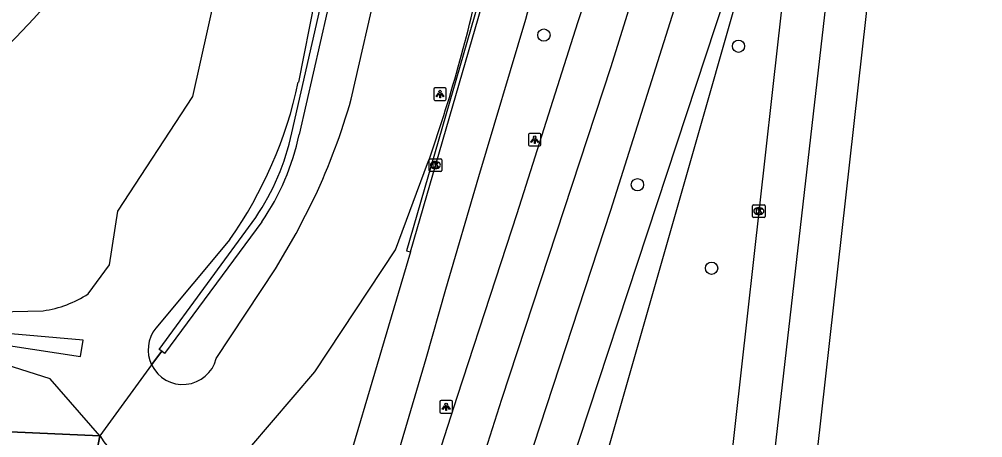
# Model space of a CAD drawing. Extents: x 160732 to 162105, y 387428 to 388479.
# Drawn here: x 161976.5 to 162053.2, y 387568.8 to 387602.1 of the extents above; entities that cross this region are included whole.
import ezdxf

# ---------------------------------------------------------------- set-up
doc = ezdxf.new("R2010")
doc.units = 0
for name, color, linetype in [('IMGEO_Berm_groen', 7, 'Continuous'), ('IMGEO_Boom', 7, 'Continuous'), ('IMGEO_Fietspad_gesloten', 7, 'Continuous'), ('IMGEO_Groenvoorziening', 7, 'Continuous'), ('IMGEO_Hek', 7, 'Continuous'), ('IMGEO_Kolk', 7, 'Continuous'), ('IMGEO_Lichtpunt', 7, 'Continuous'), ('IMGEO_Loofbos', 7, 'Continuous'), ('IMGEO_Muur', 7, 'Continuous'), ('IMGEO_Rijbaan_lokaal_open', 7, 'Continuous'), ('IMGEO_Rijbaan_regionaal_gesloten', 7, 'Continuous'), ('IMGEO_Verkeerseiland_groen', 7, 'Continuous')]:
    doc.layers.add(name, color=color, linetype=linetype)

msp = doc.modelspace()

# ---------------------------------------------------------------- linework, layer by layer
at = {"layer": 'IMGEO_Berm_groen'}
for points in [[(162039.713, 387625.165), (162038.048, 387619.336), (162013.484, 387533.353), (162009.618, 387514.801)], [(162000.498, 387606.191), (162000, 387603.667), (161998.696, 387597.057)], [(162002.91, 387595.713), (162005.095, 387605.351)], [(161994.83, 387567.978), (162000, 387574.025), (162006.433, 387583.739), (162008.983, 387590.587)], [(161992.159, 387575.08), (161996.887, 387582.224), (161998.532, 387585.031), (162000, 387587.935)], [(161993.25, 387584.542), (161987.353, 387577.501)], [(161987.019, 387574.574), (161987.819, 387575.663)], [(161987.019, 387574.574), (161982.886, 387568.949)], [(161990.875, 387565.667), (161986.177, 387562.921), (161984.98, 387563.283), (161983.948, 387564.038), (161982.989, 387565.118), (161982.431, 387566.425), (161982.886, 387568.949)]]:
    msp.add_lwpolyline(points, dxfattribs=at)
for centre, radius, start, end in [((161895.515, 387630.839), 120.396, 340.46803, 348.15144), ((161964.866, 387604.336), 34.604, 325.1094, 347.85731), ((161952.467, 387610.152), 52.469, 334.94853, 344.02659), ((161989.487, 387575.775), 2.745, 141.03227, 205.948), ((161989.496, 387575.775), 2.753, 205.87891, 345.36566), ((161989.212, 387572.983), 7.502, 212.5236, 282.80923)]:
    msp.add_arc(centre, radius, start, end, dxfattribs=at)
at = {"layer": 'IMGEO_Boom'}
for centre in [(162018.246, 387600.819), (162033.732, 387599.927), (162025.69, 387588.915), (162031.595, 387582.272)]:
    msp.add_circle(centre, 0.489, dxfattribs=at)
at = {"layer": 'IMGEO_Fietspad_gesloten'}
for points in [[(161990.604, 387513.222), (161995.899, 387531.11), (162000, 387545.037), (162008.876, 387575.089), (162010.439, 387580.597), (162013.071, 387589.562), (162016.795, 387602.072)], [(162007.615, 387583.577), (162000, 387557.856), (161992.428, 387532.281), (161987.197, 387514.193)]]:
    msp.add_lwpolyline(points, dxfattribs=at)
msp.add_arc((161784.202, 387670.504), 242.451, 343.60534, 347.54931, dxfattribs=at)
at = {"layer": 'IMGEO_Groenvoorziening'}
for points in [[(161981.973, 387580.242), (161983.656, 387582.526), (161984.319, 387586.795), (161990.3, 387595.932), (161999.334, 387636.433)], [(161969.9, 387578.687), (161978.396, 387578.888)], [(161981.351, 387575.247), (161981.566, 387576.551), (161972.139, 387577.363), (161972.131, 387576.662), (161981.351, 387575.247)]]:
    msp.add_lwpolyline(points, dxfattribs=at)
msp.add_arc((161977.239, 387587.347), 8.537, 277.78923, 303.67703, dxfattribs=at)
at = {"layer": 'IMGEO_Hek'}
for points in [[(161987.819, 387575.663), (161987.019, 387574.574)], [(161987.019, 387574.574), (161982.886, 387568.949)], [(161920.34, 387571.712), (161982.886, 387568.949)], [(161982.886, 387568.949), (161982.431, 387566.425), (161982.989, 387565.118), (161983.948, 387564.038), (161984.98, 387563.283), (161986.177, 387562.921), (161990.875, 387565.667)]]:
    msp.add_lwpolyline(points, dxfattribs=at)
at = {"layer": 'IMGEO_Kolk'}
for p, q in [((162009.108, 387590.05), (162009.108, 387590.902)), ((162009.183, 387590.976), (162010.035, 387590.976)), ((162009.596, 387590.756), (162009.621, 387590.756)), ((162010.109, 387590.902), (162010.109, 387590.05)), ((162010.035, 387589.976), (162009.183, 387589.976)), ((162009.619, 387590.196), (162009.594, 387590.196)), ((162034.848, 387586.389), (162034.848, 387587.241)), ((162034.923, 387587.315), (162035.775, 387587.315)), ((162035.849, 387587.241), (162035.849, 387586.389)), ((162035.359, 387586.535), (162035.334, 387586.535)), ((162035.336, 387587.095), (162035.361, 387587.095)), ((162035.775, 387586.315), (162034.923, 387586.315))]:
    msp.add_line(p, q, dxfattribs=at)
for points in [[(162009.108, 387590.05), (162009.108, 387590.902)], [(162009.183, 387590.976), (162010.035, 387590.976)], [(162009.429, 387590.676), (162009.552, 387590.676), (162009.552, 387590.525), (162009.682, 387590.676), (162009.846, 387590.676), (162009.7, 387590.525), (162009.853, 387590.276), (162009.701, 387590.276), (162009.616, 387590.44), (162009.552, 387590.373), (162009.552, 387590.276), (162009.429, 387590.276), (162009.429, 387590.676)], [(162010.109, 387590.902), (162010.109, 387590.05)], [(162010.035, 387589.976), (162009.183, 387589.976)], [(162034.848, 387586.389), (162034.848, 387587.241)], [(162034.923, 387587.315), (162035.775, 387587.315)], [(162035.849, 387587.241), (162035.849, 387586.389)], [(162035.169, 387587.015), (162035.292, 387587.015), (162035.292, 387586.864), (162035.422, 387587.015), (162035.586, 387587.015), (162035.44, 387586.864), (162035.593, 387586.615), (162035.441, 387586.615), (162035.356, 387586.779), (162035.292, 387586.712), (162035.292, 387586.615), (162035.169, 387586.615), (162035.169, 387587.015)], [(162035.775, 387586.315), (162034.923, 387586.315)]]:
    msp.add_lwpolyline(points, dxfattribs=at)
for centre, start, end in [((162009.185, 387590.9), 91.55205, 178.44795), ((162009.185, 387590.9), 91.55205, 178.44795), ((162010.033, 387590.9), 1.55205, 88.44795), ((162010.033, 387590.9), 1.55205, 88.44795), ((162009.185, 387590.052), 181.55205, 268.44795), ((162009.185, 387590.052), 181.55205, 268.44795), ((162010.033, 387590.052), 271.55205, 358.44795), ((162010.033, 387590.052), 271.55205, 358.44795), ((162034.925, 387587.239), 91.55205, 178.44795), ((162034.925, 387587.239), 91.55205, 178.44795), ((162035.773, 387587.239), 1.55205, 88.44795), ((162035.773, 387587.239), 1.55205, 88.44795), ((162034.925, 387586.391), 181.55205, 268.44795), ((162034.925, 387586.391), 181.55205, 268.44795), ((162035.773, 387586.391), 271.55205, 358.44795), ((162035.773, 387586.391), 271.55205, 358.44795)]:
    msp.add_arc(centre, 0.0765, start, end, dxfattribs=at)
for centre, major_axis, ratio, start_param, end_param in [((162009.595, 387590.476), (-0.387, 0.002), 0.722429, 4.712389, 7.853982), ((162009.62, 387590.476), (-0.39, 0.002), 0.717154, 1.570796, 4.712389), ((162035.335, 387586.815), (-0.387, 0.002), 0.722429, 4.712389, 7.853982), ((162035.36, 387586.815), (-0.39, 0.002), 0.717154, 1.570796, 4.712389)]:
    msp.add_ellipse(centre, major_axis=major_axis, ratio=ratio, start_param=start_param, end_param=end_param, dxfattribs=at)
at = {"layer": 'IMGEO_Lichtpunt'}
for p, q in [((162009.476, 387596.525), (162009.476, 387595.718)), ((162009.476, 387596.525), (162009.476, 387595.718)), ((162010.378, 387596.62), (162009.57, 387596.62)), ((162010.378, 387596.62), (162009.57, 387596.62)), ((162010.472, 387595.718), (162010.472, 387596.525)), ((162010.472, 387595.718), (162010.472, 387596.525)), ((162009.57, 387595.624), (162010.378, 387595.624)), ((162009.57, 387595.624), (162010.378, 387595.624)), ((162017.015, 387592.894), (162017.015, 387592.087)), ((162017.015, 387592.894), (162017.015, 387592.087)), ((162017.917, 387592.989), (162017.109, 387592.989)), ((162017.917, 387592.989), (162017.109, 387592.989)), ((162018.011, 387592.087), (162018.011, 387592.894)), ((162018.011, 387592.087), (162018.011, 387592.894)), ((162017.109, 387591.993), (162017.917, 387591.993)), ((162017.109, 387591.993), (162017.917, 387591.993)), ((162009.965, 387571.648), (162009.965, 387570.841)), ((162009.965, 387571.648), (162009.965, 387570.841)), ((162010.867, 387571.743), (162010.059, 387571.743)), ((162010.867, 387571.743), (162010.059, 387571.743)), ((162010.961, 387570.841), (162010.961, 387571.648)), ((162010.961, 387570.841), (162010.961, 387571.648)), ((162010.059, 387570.747), (162010.867, 387570.747)), ((162010.059, 387570.747), (162010.867, 387570.747))]:
    msp.add_line(p, q, dxfattribs=at)
for points in [[(162009.85, 387596.189), (162009.889, 387596.161), (162009.701, 387595.899), (162009.663, 387595.926), (162009.85, 387596.189)], [(162009.952, 387596.141), (162009.999, 387596.141), (162009.999, 387595.819), (162009.952, 387595.819), (162009.952, 387596.141)], [(162010.062, 387596.161), (162010.1, 387596.188), (162010.287, 387595.926), (162010.248, 387595.898), (162010.062, 387596.161)], [(162017.389, 387592.558), (162017.428, 387592.53), (162017.24, 387592.268), (162017.202, 387592.295), (162017.389, 387592.558)], [(162017.601, 387592.53), (162017.639, 387592.557), (162017.826, 387592.295), (162017.787, 387592.267), (162017.601, 387592.53)], [(162017.491, 387592.51), (162017.538, 387592.51), (162017.538, 387592.188), (162017.491, 387592.188), (162017.491, 387592.51)], [(162010.339, 387571.312), (162010.378, 387571.284), (162010.19, 387571.022), (162010.152, 387571.049), (162010.339, 387571.312)], [(162010.441, 387571.264), (162010.488, 387571.264), (162010.488, 387570.942), (162010.441, 387570.942), (162010.441, 387571.264)], [(162010.551, 387571.284), (162010.589, 387571.311), (162010.776, 387571.049), (162010.737, 387571.021), (162010.551, 387571.284)]]:
    msp.add_lwpolyline(points, dxfattribs=at)
for centre in [(162009.975, 387596.323), (162017.514, 387592.692), (162010.464, 387571.446)]:
    msp.add_circle(centre, 0.0994, dxfattribs=at)
for centre, start, end in [((162009.57, 387596.525), 90, 180), ((162009.57, 387596.525), 90, 180), ((162010.378, 387596.525), 0, 90), ((162010.378, 387596.525), 0, 90), ((162009.57, 387595.718), 180, 270), ((162009.57, 387595.718), 180, 270), ((162010.378, 387595.718), 270, 0), ((162010.378, 387595.718), 270, 360), ((162017.109, 387592.894), 90, 180), ((162017.109, 387592.894), 90, 180), ((162017.917, 387592.894), 0, 90), ((162017.917, 387592.894), 0, 90), ((162017.109, 387592.087), 180, 270), ((162017.109, 387592.087), 180, 270), ((162017.917, 387592.087), 270, 0), ((162017.917, 387592.087), 270, 360), ((162010.059, 387571.648), 90, 180), ((162010.059, 387571.648), 90, 180), ((162010.867, 387571.648), 0, 90), ((162010.867, 387571.648), 0, 90), ((162010.059, 387570.841), 180, 270), ((162010.059, 387570.841), 180, 270), ((162010.867, 387570.841), 270, 0), ((162010.867, 387570.841), 270, 360)]:
    msp.add_arc(centre, 0.0946, start, end, dxfattribs=at)
at = {"layer": 'IMGEO_Loofbos'}
for points in [[(161982.886, 387568.949), (161978.952, 387573.465), (161970.153, 387576.247)], [(161982.886, 387568.949), (161920.34, 387571.712), (161919.687, 387571.438)]]:
    msp.add_lwpolyline(points, dxfattribs=at)
at = {"layer": 'IMGEO_Muur'}
for points in [[(161998.168, 387593.037), (162007.635, 387634.539)], [(162008.229, 387634.4), (161998.756, 387592.917)], [(161987.819, 387575.663), (161987.62, 387575.814), (161995.3, 387586.317)], [(161995.783, 387585.961), (161988.048, 387575.488), (161987.819, 387575.663)]]:
    msp.add_lwpolyline(points, dxfattribs=at)
for centre, radius, start, end in [((161980.3, 387596.691), 18.238, 325.33297, 348.44284), ((161980.294, 387596.694), 18.845, 325.27959, 348.43661)]:
    msp.add_arc(centre, radius, start, end, dxfattribs=at)
at = {"layer": 'IMGEO_Rijbaan_lokaal_open'}
for points in [[(162012.975, 387603.246), (162007.319, 387583.659), (162007.615, 387583.577)], [(162007.615, 387583.577), (162013.291, 387603.152)]]:
    msp.add_lwpolyline(points, dxfattribs=at)
msp.add_arc((161941.392, 387634.901), 48.865, 304.17764, 329.96278, dxfattribs=at)
at = {"layer": 'IMGEO_Rijbaan_regionaal_gesloten'}
for points in [[(162050.875, 387735.171), (162045.786, 387706.079), (162043.416, 387694.444), (162038.971, 387672.62), (162027.21, 387622.492), (162025.518, 387616.202), (162023.646, 387610.041), (162020.922, 387601.792), (162016.098, 387586.6), (162014.383, 387581.39), (162011.339, 387572.056), (162010.062, 387568.114), (162001.965, 387543.576), (162000, 387536.886), (161999.346, 387534.66), (161996.899, 387524.195), (161995.111, 387512.365), (161993.746, 387500), (161992.515, 387489.107)], [(162044.752, 387686.025), (162043.37, 387676.388), (162040.305, 387661.344), (162033.257, 387632.856), (162029.156, 387616.28), (162023.571, 387598.28), (162014.876, 387571.828), (162010.771, 387558.998), (162005.112, 387542.025), (162001.844, 387530.465), (162000.323, 387523.362), (161999.141, 387516.355), (161998.024, 387507.63), (161994.196, 387472.918), (161992.723, 387459.885)], [(162049.426, 387684.861), (162042.724, 387621.214), (162026.095, 387475.901), (162023.71, 387454.878)], [(162053.173, 387684.484), (162045.809, 387619.589), (162035.798, 387530.42), (162031.024, 387487.802), (162027.862, 387460.083), (162027.256, 387454.624)], [(161999.545, 387489.107), (162000, 387493.165), (162000.744, 387500), (162001.92, 387510.839), (162003.342, 387520.717), (162005.124, 387529.178), (162008.267, 387540.197), (162023.566, 387586.883), (162028.452, 387602.325), (162032.234, 387614.315), (162033.919, 387620.661), (162039.087, 387642.212), (162041.515, 387652.286)], [(162030.037, 387539.846), (162030.122, 387540.189), (162030.195, 387540.61), (162031.055, 387548.094), (162036.9, 387600.281), (162039.713, 387625.165)]]:
    msp.add_lwpolyline(points, dxfattribs=at)
at = {"layer": 'IMGEO_Verkeerseiland_groen'}
msp.add_lwpolyline([(162002.318, 387489.107), (162003.634, 387500), (162006.056, 387520.056), (162007.837, 387528.526), (162039.713, 387625.165)], dxfattribs=at)

doc.saveas('drawing.dxf')
